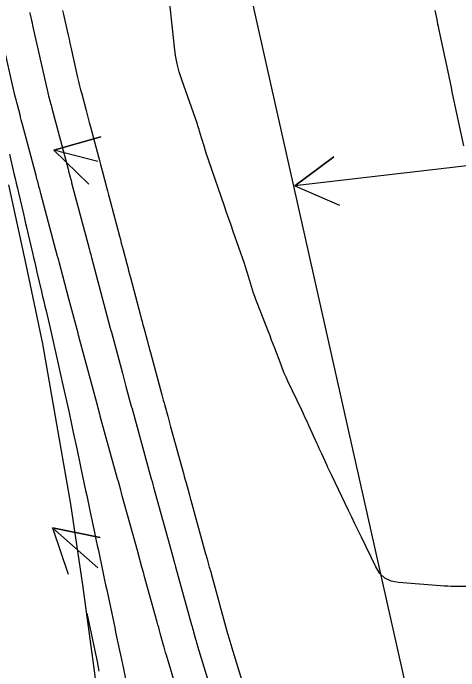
# Model space of a CAD drawing. Extents: x 954385 to 988206, y 1868364 to 1924553.
# Drawn here: x 958146.7 to 958201.5, y 1918156.3 to 1918237.2 of the extents above; entities that cross this region are included whole.
import ezdxf

# ---------------------------------------------------------------- set-up
doc = ezdxf.new("R2010")
doc.units = 0
for name, color, linetype in [('Default', 7, 'Continuous'), ('Ex_Major Contours', 7, 'Continuous'), ('Ex_Minor Contours', 7, 'Continuous'), ('Perimeter', 7, 'Continuous'), ('Slopes', 7, 'Continuous')]:
    doc.layers.add(name, color=color, linetype=linetype)

msp = doc.modelspace()

# ---------------------------------------------------------------- linework, layer by layer
at = {"layer": 'Default'}
msp.add_line((958200.602, 1918129.717), (957843.865, 1919719.405), dxfattribs=at)
at = {"layer": 'Ex_Major Contours'}
for points in [[(958203.378, 1918166.623), (958201.039, 1918166.645), (958200.605, 1918166.653), (958200.171, 1918166.668), (958199.738, 1918166.69), (958199.305, 1918166.72), (958194.135, 1918167.115), (958193.225, 1918167.291), (958192.452, 1918167.67), (958191.818, 1918168.251), (958191.322, 1918169.034), (958189.555, 1918172.692), (958189.157, 1918173.516), (958188.759, 1918174.341), (958188.362, 1918175.166), (958187.966, 1918175.992), (958185.903, 1918180.286), (958185.746, 1918180.616), (958185.59, 1918180.946), (958185.436, 1918181.278), (958185.284, 1918181.61), (958184.68, 1918182.941), (958184.529, 1918183.274), (958184.378, 1918183.606), (958184.226, 1918183.939), (958184.075, 1918184.272), (958183.089, 1918186.443), (958182.874, 1918186.915), (958182.656, 1918187.386), (958182.436, 1918187.857), (958182.215, 1918188.326), (958180.52, 1918191.903), (958180.292, 1918192.396), (958180.074, 1918192.894), (958179.866, 1918193.395), (958179.668, 1918193.902), (958178.897, 1918195.935), (958178.703, 1918196.443), (958178.509, 1918196.95), (958178.313, 1918197.457), (958178.115, 1918197.964), (958176.722, 1918201.527), (958176.571, 1918201.923), (958176.429, 1918202.322), (958176.296, 1918202.724), (958176.17, 1918203.128), (958175.685, 1918204.753), (958175.561, 1918205.158), (958175.433, 1918205.562), (958175.301, 1918205.964), (958175.163, 1918206.365), (958173.796, 1918210.283), (958173.522, 1918211.069), (958173.249, 1918211.856), (958172.976, 1918212.642), (958172.703, 1918213.429), (958170.775, 1918219), (958170.694, 1918219.236), (958170.616, 1918219.473), (958170.54, 1918219.71), (958170.466, 1918219.949), (958170.159, 1918220.959), (958170.095, 1918221.171), (958170.031, 1918221.382), (958169.967, 1918221.593), (958169.903, 1918221.804), (958169.648, 1918222.65), (958169.583, 1918222.861), (958169.516, 1918223.071), (958169.446, 1918223.28), (958169.374, 1918223.489), (958167.452, 1918228.941), (958167.137, 1918229.925), (958166.881, 1918230.923), (958166.686, 1918231.935), (958166.55, 1918232.96), (958165.958, 1918238.707)], [(958198.59, 1918237.466), (958198.822, 1918236.372), (958198.879, 1918236.099), (958198.937, 1918235.825), (958198.995, 1918235.552), (958199.053, 1918235.278), (958200.141, 1918230.128), (958200.342, 1918229.179), (958200.543, 1918228.229), (958200.744, 1918227.28), (958200.945, 1918226.33), (958202.106, 1918220.853)]]:
    msp.add_lwpolyline(points, dxfattribs=at)
at = {"layer": 'Ex_Minor Contours'}
for points in [[(958148.746, 1918237.255), (958148.777, 1918237.11), (958148.808, 1918236.965), (958148.841, 1918236.82), (958148.971, 1918236.24), (958149.037, 1918235.95), (958149.102, 1918235.661), (958150.889, 1918227.731), (958150.932, 1918227.543), (958150.977, 1918227.355), (958151.024, 1918227.167), (958151.072, 1918226.98), (958151.27, 1918226.233), (958151.32, 1918226.046), (958151.369, 1918225.86), (958151.419, 1918225.673), (958151.468, 1918225.486), (958153.464, 1918217.959), (958153.501, 1918217.82), (958153.538, 1918217.681), (958153.575, 1918217.542), (958153.612, 1918217.403), (958153.76, 1918216.847), (958153.797, 1918216.708), (958153.834, 1918216.569), (958153.871, 1918216.43), (958153.908, 1918216.291), (958156.06, 1918208.192), (958156.108, 1918208.009), (958156.157, 1918207.827), (958156.254, 1918207.462), (958156.302, 1918207.279), (958156.35, 1918207.097), (958158.654, 1918198.425), (958158.665, 1918198.381), (958158.677, 1918198.337), (958158.689, 1918198.293), (958158.701, 1918198.249), (958158.795, 1918197.899), (958160.155, 1918192.855), (958160.373, 1918192.047), (958160.591, 1918191.239), (958161.24, 1918188.832), (958161.273, 1918188.708), (958161.283, 1918188.672), (958161.293, 1918188.637), (958163.706, 1918179.879), (958163.8, 1918179.536), (958163.895, 1918179.192), (958163.942, 1918179.021), (958163.99, 1918178.849), (958166.183, 1918170.901), (958166.352, 1918170.288), (958166.521, 1918169.676), (958166.564, 1918169.523), (958166.606, 1918169.37), (958166.648, 1918169.217), (958166.691, 1918169.064), (958168.666, 1918161.921), (958168.727, 1918161.701), (958168.787, 1918161.481), (958168.848, 1918161.261), (958168.909, 1918161.041), (958169.152, 1918160.16), (958169.214, 1918159.94), (958169.277, 1918159.721), (958169.341, 1918159.502), (958169.407, 1918159.283), (958171.235, 1918153.246)], [(958152.792, 1918237.483), (958152.904, 1918236.981), (958153.357, 1918234.972), (958153.47, 1918234.469), (958153.583, 1918233.967), (958153.696, 1918233.465), (958153.81, 1918232.963), (958154.647, 1918229.248), (958154.764, 1918228.739), (958154.886, 1918228.232), (958155.013, 1918227.726), (958155.144, 1918227.221), (958155.679, 1918225.203), (958155.813, 1918224.698), (958155.947, 1918224.194), (958156.08, 1918223.689), (958156.214, 1918223.185), (958157.193, 1918219.489), (958157.316, 1918219.023), (958157.44, 1918218.557), (958157.564, 1918218.09), (958157.688, 1918217.624), (958158.183, 1918215.759), (958158.307, 1918215.293), (958158.431, 1918214.827), (958158.555, 1918214.361), (958158.679, 1918213.894), (958159.785, 1918209.737), (958159.899, 1918209.311), (958160.012, 1918208.885), (958160.125, 1918208.459), (958160.238, 1918208.033), (958160.691, 1918206.328), (958160.804, 1918205.902), (958160.917, 1918205.476), (958161.031, 1918205.05), (958161.144, 1918204.623), (958162.377, 1918199.976), (958162.478, 1918199.594), (958162.58, 1918199.213), (958162.682, 1918198.832), (958162.785, 1918198.45), (958163.196, 1918196.926), (958163.298, 1918196.545), (958163.401, 1918196.164), (958163.504, 1918195.783), (958163.607, 1918195.401), (958165.008, 1918190.201), (958165.097, 1918189.874), (958165.185, 1918189.548), (958165.274, 1918189.222), (958165.364, 1918188.896), (958165.723, 1918187.593), (958165.903, 1918186.941), (958166.082, 1918186.289), (958167.698, 1918180.425), (958167.771, 1918180.161), (958167.844, 1918179.897), (958167.917, 1918179.632), (958167.99, 1918179.368), (958168.355, 1918178.046), (958168.5, 1918177.518), (958168.573, 1918177.254), (958170.396, 1918170.651), (958170.452, 1918170.448), (958170.508, 1918170.245), (958170.564, 1918170.042), (958170.62, 1918169.84), (958170.844, 1918169.028), (958170.9, 1918168.825), (958170.956, 1918168.622), (958171.012, 1918168.419), (958171.068, 1918168.217), (958173.099, 1918160.871), (958173.137, 1918160.733), (958173.177, 1918160.596), (958173.217, 1918160.459), (958173.258, 1918160.322), (958173.423, 1918159.776), (958173.465, 1918159.639), (958173.506, 1918159.503), (958173.548, 1918159.366), (958173.589, 1918159.229), (958176.065, 1918151.063)], [(958166.866, 1918153.91), (958165.575, 1918158.166), (958165.474, 1918158.505), (958165.374, 1918158.845), (958165.277, 1918159.185), (958165.181, 1918159.526), (958164.804, 1918160.891), (958164.709, 1918161.233), (958164.615, 1918161.574), (958164.521, 1918161.915), (958164.426, 1918162.256), (958162.844, 1918167.981), (958162.773, 1918168.238), (958162.702, 1918168.494), (958162.631, 1918168.751), (958162.56, 1918169.007), (958161.994, 1918171.06), (958160.134, 1918177.796), (958160.086, 1918177.97), (958160.038, 1918178.145), (958159.99, 1918178.319), (958159.942, 1918178.493), (958159.654, 1918179.538), (958159.558, 1918179.886), (958157.431, 1918187.605), (958157.405, 1918187.701), (958157.379, 1918187.797), (958157.353, 1918187.893), (958157.327, 1918187.989), (958157.171, 1918188.566), (958157.119, 1918188.758), (958154.79, 1918197.397), (958154.773, 1918197.46), (958154.756, 1918197.523), (958154.706, 1918197.712), (958154.69, 1918197.775), (958153.561, 1918202.028), (958153.314, 1918202.961), (958153.067, 1918203.894), (958152.354, 1918206.581), (958152.31, 1918206.747), (958152.236, 1918207.023), (958152.207, 1918207.134), (958152.178, 1918207.244), (958150.124, 1918214.958), (958150.075, 1918215.142), (958150.026, 1918215.327), (958149.977, 1918215.512), (958149.928, 1918215.696), (958149.732, 1918216.435), (958149.683, 1918216.62), (958149.634, 1918216.804), (958149.585, 1918216.989), (958149.536, 1918217.174), (958147.875, 1918223.443), (958147.795, 1918223.747), (958147.715, 1918224.05), (958147.634, 1918224.354), (958147.554, 1918224.657), (958147.232, 1918225.871), (958147.153, 1918226.175), (958147.077, 1918226.48), (958147.003, 1918226.785), (958146.933, 1918227.091), (958145.418, 1918233.812)], [(958146.253, 1918219.8), (958146.809, 1918217.422), (958146.948, 1918216.828), (958147.087, 1918216.233), (958147.226, 1918215.639), (958147.365, 1918215.044), (958147.965, 1918212.482), (958148.105, 1918211.883), (958148.245, 1918211.284), (958148.385, 1918210.686), (958148.525, 1918210.087), (958149.086, 1918207.688), (958149.225, 1918207.092), (958149.364, 1918206.495), (958149.504, 1918205.899), (958149.643, 1918205.303), (958150.2, 1918202.917), (958150.34, 1918202.32), (958150.479, 1918201.724), (958150.618, 1918201.128), (958150.758, 1918200.531), (958151.382, 1918197.861), (958151.51, 1918197.309), (958151.637, 1918196.757), (958151.762, 1918196.204), (958151.886, 1918195.651), (958152.379, 1918193.438), (958152.502, 1918192.885), (958152.625, 1918192.332), (958152.749, 1918191.779), (958152.872, 1918191.226), (958153.548, 1918188.193), (958153.68, 1918187.595), (958153.811, 1918186.996), (958153.94, 1918186.397), (958154.068, 1918185.797), (958154.577, 1918183.398), (958154.704, 1918182.799), (958154.831, 1918182.199), (958154.958, 1918181.599), (958155.085, 1918180.999), (958155.625, 1918178.452), (958155.756, 1918177.832), (958155.887, 1918177.213), (958156.019, 1918176.594), (958156.15, 1918175.975), (958156.682, 1918173.467), (958156.81, 1918172.863), (958156.938, 1918172.259), (958157.066, 1918171.656), (958157.194, 1918171.052), (958157.707, 1918168.638), (958157.835, 1918168.034), (958157.963, 1918167.43), (958158.091, 1918166.827), (958158.219, 1918166.223), (958158.84, 1918163.295), (958158.96, 1918162.73), (958159.08, 1918162.166), (958159.2, 1918161.601), (958159.32, 1918161.036), (958159.799, 1918158.777), (958159.918, 1918158.212), (958160.036, 1918157.647), (958160.152, 1918157.081), (958160.267, 1918156.515), (958160.932, 1918153.232)], [(958155.763, 1918163.348), (958157.07, 1918157.187), (958157.091, 1918157.089), (958157.111, 1918156.991), (958157.132, 1918156.892), (958157.152, 1918156.794), (958157.231, 1918156.401), (958157.271, 1918156.205)]]:
    msp.add_lwpolyline(points, dxfattribs=at)
at = {"layer": 'Perimeter'}
msp.add_lwpolyline([(958256.319, 1918106.238), (958171.777, 1918089.484), (958168.005, 1918092.381), (958167.013, 1918098.437), (958166.816, 1918099.614), (958165.542, 1918106.832), (958165.391, 1918108.017), (958164.309, 1918114.062), (958163.581, 1918117.562), (958162.887, 1918121.253), (958162.486, 1918127.45), (958159.669, 1918137.067), (958157.957, 1918146.932), (958156.623, 1918156.881), (958155.3, 1918166.833), (958153.803, 1918176.746), (958152.102, 1918186.612), (958150.372, 1918196.473), (958148.308, 1918206.258), (958146.162, 1918216.026)], dxfattribs=at)
at = {"layer": 'Slopes'}
for points in [[(958157.131, 1918218.928), (958151.731, 1918220.321), (958157.512, 1918221.928), (958151.731, 1918220.321), (958156.013, 1918216.118)], [(958207.131, 1918218.928), (958181.348, 1918215.922), (958186.162, 1918219.503), (958181.348, 1918215.922), (958186.857, 1918213.544)], [(958157.131, 1918168.928), (958151.549, 1918173.852), (958157.43, 1918172.665), (958151.549, 1918173.852), (958153.461, 1918168.165)]]:
    msp.add_lwpolyline(points, dxfattribs=at)

doc.saveas('drawing.dxf')
